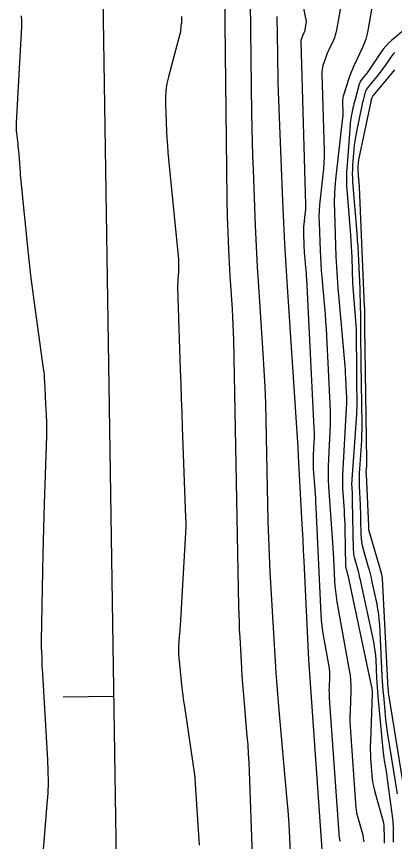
# Model space of a CAD drawing. Extents: x 1768942 to 1774819, y 723037 to 732099.
# Drawn here: x 1770817.1 to 1770861.8, y 724320.1 to 724417.7 of the extents above; entities that cross this region are included whole.
import ezdxf

# ---------------------------------------------------------------- set-up
doc = ezdxf.new("R2010")
doc.units = 0
doc.layers.add('R_Contours', color=7, linetype='Continuous')
doc.layers.add('R_Horz Alg', color=7, linetype='Continuous')

msp = doc.modelspace()

# ---------------------------------------------------------------- linework, layer by layer
at = {"layer": 'R_Contours'}
for points in [[(1770841.546, 724430.622), (1770841.949, 724396.23), (1770841.96, 724395.464), (1770841.977, 724394.697), (1770841.999, 724393.93), (1770842.027, 724393.164), (1770842.147, 724390.099), (1770842.18, 724389.333), (1770842.218, 724388.567), (1770842.261, 724387.801), (1770842.309, 724387.036), (1770842.573, 724383.062), (1770842.628, 724382.144), (1770842.673, 724381.226), (1770842.707, 724380.307), (1770842.73, 724379.388), (1770843.338, 724347.918), (1770843.359, 724346.998), (1770843.39, 724346.079), (1770843.428, 724345.159), (1770843.475, 724344.24), (1770843.677, 724340.565), (1770843.732, 724339.647), (1770843.794, 724338.729), (1770843.865, 724337.811), (1770843.942, 724336.894), (1770844.332, 724332.527), (1770844.417, 724331.493), (1770844.489, 724330.458), (1770844.547, 724329.423), (1770844.591, 724328.386), (1770845.591, 724300.531)], [(1770849.47, 724318.807), (1770849.399, 724320.454), (1770849.308, 724322.1), (1770849.194, 724323.745), (1770849.058, 724325.388), (1770848.107, 724336.055), (1770847.938, 724338.043), (1770847.786, 724340.033), (1770847.651, 724342.023), (1770847.532, 724344.015), (1770847.092, 724351.984), (1770846.991, 724353.977), (1770846.908, 724355.97), (1770846.843, 724357.964), (1770846.795, 724359.959), (1770846.603, 724369.924), (1770846.553, 724371.902), (1770846.48, 724373.879), (1770846.384, 724375.855), (1770846.265, 724377.83), (1770845.697, 724386.383), (1770845.593, 724388.03), (1770845.5, 724389.678), (1770845.419, 724391.326), (1770845.349, 724392.975), (1770845.089, 724399.572), (1770845.03, 724401.221), (1770844.983, 724402.871), (1770844.946, 724404.521), (1770844.921, 724406.171), (1770844.726, 724422.829)], [(1770855.387, 724320.051), (1770855.327, 724320.285), (1770855.279, 724320.52), (1770855.244, 724320.758), (1770855.221, 724320.998), (1770854.102, 724337.06), (1770854.084, 724337.372), (1770854.075, 724337.684), (1770854.073, 724337.996), (1770854.08, 724338.308), (1770854.125, 724339.557), (1770854.128, 724339.869), (1770854.114, 724340.18), (1770854.083, 724340.489), (1770854.036, 724340.797), (1770853.415, 724344.233), (1770853.304, 724344.909), (1770853.215, 724345.588), (1770853.15, 724346.27), (1770853.106, 724346.954), (1770852.519, 724359.543), (1770852.491, 724360.088), (1770852.461, 724360.633), (1770852.427, 724361.178), (1770852.39, 724361.722), (1770852.213, 724364.186), (1770852.191, 724364.588), (1770852.181, 724364.989), (1770852.184, 724365.391), (1770852.199, 724365.792), (1770852.287, 724367.4), (1770852.304, 724367.802), (1770852.31, 724368.203), (1770852.306, 724368.605), (1770852.291, 724369.007), (1770851.398, 724386.65), (1770851.379, 724386.992), (1770851.357, 724387.334), (1770851.331, 724387.676), (1770851.302, 724388.017), (1770851.172, 724389.438), (1770851.146, 724389.751), (1770851.124, 724390.065), (1770851.106, 724390.379), (1770851.093, 724390.693), (1770851.046, 724392.006), (1770851.042, 724392.292), (1770851.048, 724392.578), (1770851.065, 724392.864), (1770851.093, 724393.149), (1770851.229, 724394.289), (1770851.257, 724394.574), (1770851.275, 724394.86), (1770851.283, 724395.146), (1770851.28, 724395.432), (1770850.742, 724414.748), (1770850.743, 724414.812), (1770850.749, 724414.875), (1770850.761, 724414.937), (1770850.778, 724414.998), (1770850.858, 724415.242), (1770850.879, 724415.303), (1770850.902, 724415.363), (1770850.927, 724415.422), (1770850.953, 724415.48), (1770851.113, 724415.821), (1770851.146, 724415.898), (1770851.174, 724415.977), (1770851.197, 724416.057), (1770851.214, 724416.139), (1770851.351, 724416.93), (1770851.358, 724416.975), (1770851.361, 724417.021), (1770851.361, 724417.067), (1770851.357, 724417.113), (1770851.338, 724417.298), (1770851.332, 724417.344), (1770851.326, 724417.39), (1770851.319, 724417.436), (1770851.311, 724417.482), (1770850.6, 724421.26)], [(1770859.5, 724421.057), (1770858.628, 724416.045), (1770858.519, 724415.525), (1770858.377, 724415.015), (1770858.201, 724414.517), (1770857.991, 724414.029), (1770856.976, 724411.869), (1770856.808, 724411.499), (1770856.652, 724411.123), (1770856.508, 724410.743), (1770856.375, 724410.359), (1770855.777, 724408.536), (1770855.707, 724408.285), (1770855.658, 724408.031), (1770855.632, 724407.774), (1770855.628, 724407.514), (1770855.658, 724406.465), (1770855.66, 724406.203), (1770855.653, 724405.942), (1770855.637, 724405.681), (1770855.61, 724405.42), (1770854.863, 724399.116), (1770854.75, 724397.977), (1770854.681, 724396.837), (1770854.656, 724395.695), (1770854.675, 724394.551), (1770854.861, 724389.311), (1770854.914, 724388.057), (1770854.985, 724386.804), (1770855.073, 724385.551), (1770855.178, 724384.3), (1770855.86, 724376.807), (1770855.898, 724376.355), (1770855.933, 724375.902), (1770855.963, 724375.449), (1770855.988, 724374.996), (1770856.08, 724373.182), (1770856.096, 724372.729), (1770856.102, 724372.275), (1770856.095, 724371.822), (1770856.076, 724371.368), (1770855.641, 724363.419), (1770855.62, 724362.894), (1770855.616, 724362.37), (1770855.629, 724361.846), (1770855.658, 724361.322), (1770855.809, 724359.225), (1770855.843, 724358.701), (1770855.87, 724358.177), (1770855.891, 724357.652), (1770855.905, 724357.127), (1770855.994, 724352.708), (1770855.999, 724352.613), (1770856.011, 724352.519), (1770856.028, 724352.425), (1770856.051, 724352.333), (1770856.157, 724351.965), (1770856.183, 724351.872), (1770856.207, 724351.78), (1770856.229, 724351.687), (1770856.25, 724351.593), (1770859.079, 724338.33), (1770859.082, 724338.314), (1770859.084, 724338.298), (1770859.086, 724338.282), (1770859.087, 724338.266), (1770859.09, 724338.201), (1770859.091, 724338.185), (1770859.092, 724338.169), (1770859.093, 724338.153), (1770859.095, 724338.137), (1770859.124, 724337.824), (1770859.128, 724337.766), (1770859.131, 724337.708), (1770859.132, 724337.651), (1770859.13, 724337.593), (1770858.927, 724331.891), (1770858.915, 724331.393), (1770858.917, 724330.895), (1770858.932, 724330.398), (1770858.96, 724329.901), (1770859.099, 724327.912), (1770859.146, 724327.417), (1770859.219, 724326.927), (1770859.317, 724326.441), (1770859.441, 724325.959), (1770860.365, 724322.716), (1770860.429, 724322.465), (1770860.475, 724322.21), (1770860.506, 724321.954), (1770860.52, 724321.694), (1770860.543, 724320.652), (1770860.548, 724320.392), (1770860.55, 724320.132), (1770860.549, 724319.871)], [(1770855.426, 724418.994), (1770854.921, 724416.092), (1770854.858, 724415.791), (1770854.776, 724415.496), (1770854.674, 724415.207), (1770854.552, 724414.925), (1770853.964, 724413.675), (1770853.867, 724413.46), (1770853.777, 724413.243), (1770853.694, 724413.023), (1770853.617, 724412.801), (1770853.323, 724411.905), (1770853.259, 724411.679), (1770853.216, 724411.451), (1770853.193, 724411.22), (1770853.189, 724410.986), (1770853.444, 724401.832), (1770853.451, 724401.116), (1770853.432, 724400.402), (1770853.387, 724399.689), (1770853.316, 724398.977), (1770852.978, 724396.132), (1770852.908, 724395.42), (1770852.865, 724394.708), (1770852.849, 724393.993), (1770852.861, 724393.278), (1770852.977, 724390.002), (1770853.01, 724389.218), (1770853.054, 724388.434), (1770853.109, 724387.651), (1770853.175, 724386.869), (1770853.498, 724383.322), (1770853.571, 724382.47), (1770853.636, 724381.618), (1770853.692, 724380.764), (1770853.739, 724379.91), (1770854.145, 724371.88), (1770854.176, 724371.059), (1770854.185, 724370.239), (1770854.173, 724369.419), (1770854.139, 724368.599), (1770853.959, 724365.319), (1770853.927, 724364.499), (1770853.921, 724363.68), (1770853.941, 724362.86), (1770853.987, 724362.041), (1770854.415, 724356.066), (1770854.459, 724355.429), (1770854.498, 724354.791), (1770854.534, 724354.152), (1770854.566, 724353.514), (1770854.685, 724350.959), (1770854.726, 724350.321), (1770854.787, 724349.686), (1770854.869, 724349.053), (1770854.973, 724348.423), (1770856.432, 724340.355), (1770856.524, 724339.755), (1770856.583, 724339.152), (1770856.611, 724338.548), (1770856.605, 724337.94), (1770856.518, 724335.506), (1770856.504, 724334.898), (1770856.507, 724334.29), (1770856.525, 724333.682), (1770856.559, 724333.075), (1770857.152, 724324.568), (1770857.192, 724324.144), (1770857.255, 724323.725), (1770857.339, 724323.309), (1770857.445, 724322.897), (1770857.913, 724321.256), (1770858.016, 724320.844), (1770858.093, 724320.428), (1770858.143, 724320.007)], [(1770820.137, 724317.66), (1770820.714, 724324.465), (1770820.802, 724325.784), (1770820.842, 724327.105), (1770820.834, 724328.426), (1770820.779, 724329.748), (1770820.131, 724340.529), (1770820.123, 724340.685), (1770820.116, 724340.84), (1770820.112, 724340.996), (1770820.109, 724341.152), (1770820.1, 724341.776), (1770820.098, 724341.932), (1770820.093, 724342.088), (1770820.088, 724342.244), (1770820.08, 724342.399), (1770820.044, 724343.109), (1770820.037, 724343.279), (1770820.033, 724343.45), (1770820.032, 724343.62), (1770820.033, 724343.79), (1770820.236, 724354.15), (1770820.267, 724355.623), (1770820.304, 724357.097), (1770820.345, 724358.57), (1770820.391, 724360.043), (1770820.657, 724368.073), (1770820.666, 724368.476), (1770820.668, 724368.88), (1770820.661, 724369.283), (1770820.647, 724369.687), (1770820.574, 724371.315), (1770820.556, 724371.711), (1770820.538, 724372.107), (1770820.519, 724372.503), (1770820.5, 724372.899), (1770820.423, 724374.483), (1770820.4, 724374.879), (1770820.367, 724375.274), (1770820.326, 724375.668), (1770820.276, 724376.061), (1770819.156, 724384.12), (1770818.959, 724385.595), (1770818.775, 724387.072), (1770818.606, 724388.55), (1770818.451, 724390.03), (1770817.633, 724398.219), (1770817.596, 724398.6), (1770817.562, 724398.982), (1770817.529, 724399.364), (1770817.498, 724399.746), (1770817.37, 724401.418), (1770817.344, 724401.728), (1770817.317, 724402.038), (1770817.287, 724402.347), (1770817.254, 724402.656), (1770817.119, 724403.893), (1770817.091, 724404.202), (1770817.077, 724404.512), (1770817.075, 724404.822), (1770817.085, 724405.132), (1770817.674, 724415.846), (1770817.699, 724416.499), (1770817.703, 724417.153), (1770817.684, 724417.806)], [(1770836.573, 724417.73), (1770836.574, 724417.708), (1770836.582, 724416.89), (1770836.581, 724416.885), (1770836.579, 724416.883), (1770836.576, 724416.882), (1770836.571, 724416.885), (1770836.55, 724416.9), (1770836.545, 724416.902), (1770836.542, 724416.902), (1770836.539, 724416.899), (1770836.538, 724416.894), (1770836.516, 724416.578), (1770836.513, 724416.524), (1770836.509, 724416.469), (1770836.506, 724416.414), (1770836.502, 724416.359), (1770836.483, 724416.048), (1770836.477, 724415.979), (1770836.468, 724415.909), (1770836.455, 724415.841), (1770836.439, 724415.773), (1770835.051, 724410.557), (1770834.872, 724409.766), (1770834.753, 724408.967), (1770834.694, 724408.162), (1770834.696, 724407.351), (1770834.825, 724404.09), (1770834.863, 724403.276), (1770834.913, 724402.462), (1770834.976, 724401.649), (1770835.05, 724400.837), (1770836.23, 724388.953), (1770836.242, 724388.807), (1770836.25, 724388.66), (1770836.253, 724388.514), (1770836.251, 724388.368), (1770836.235, 724387.781), (1770836.231, 724387.635), (1770836.224, 724387.488), (1770836.216, 724387.342), (1770836.206, 724387.195), (1770836.148, 724386.402), (1770836.137, 724386.221), (1770836.131, 724386.04), (1770836.129, 724385.859), (1770836.133, 724385.678), (1770836.439, 724375.879), (1770836.494, 724374.185), (1770836.551, 724372.492), (1770836.61, 724370.798), (1770836.672, 724369.105), (1770837.073, 724358.418), (1770837.077, 724358.326), (1770837.081, 724358.234), (1770837.085, 724358.143), (1770837.089, 724358.051), (1770837.106, 724357.684), (1770837.109, 724357.592), (1770837.11, 724357.501), (1770837.108, 724357.409), (1770837.104, 724357.317), (1770836.412, 724345.594), (1770836.393, 724345.282), (1770836.373, 724344.97), (1770836.352, 724344.658), (1770836.331, 724344.346), (1770836.241, 724343.098), (1770836.226, 724342.786), (1770836.224, 724342.475), (1770836.236, 724342.164), (1770836.262, 724341.853), (1770836.601, 724338.612), (1770836.672, 724337.969), (1770836.75, 724337.327), (1770836.835, 724336.685), (1770836.927, 724336.045), (1770838.13, 724327.948), (1770838.136, 724327.91), (1770838.14, 724327.873), (1770838.144, 724327.835), (1770838.147, 724327.797), (1770838.159, 724327.606), (1770838.164, 724327.53), (1770838.166, 724327.492), (1770838.673, 724319.65)], [(1770847.875, 724417.731), (1770847.927, 724413.273), (1770847.944, 724412.159), (1770847.968, 724411.045), (1770848.001, 724409.931), (1770848.041, 724408.817), (1770848.55, 724395.851), (1770848.658, 724393.32), (1770848.783, 724390.789), (1770848.925, 724388.259), (1770849.085, 724385.73), (1770850.348, 724366.703), (1770850.353, 724366.619), (1770850.357, 724366.535), (1770850.36, 724366.45), (1770850.362, 724366.366), (1770850.368, 724366.029), (1770850.37, 724365.945), (1770850.373, 724365.86), (1770850.377, 724365.776), (1770850.381, 724365.692), (1770850.789, 724358.3), (1770850.857, 724357.04), (1770850.923, 724355.78), (1770850.986, 724354.519), (1770851.046, 724353.259), (1770851.593, 724341.555), (1770851.595, 724341.52), (1770851.598, 724341.485), (1770851.603, 724341.45), (1770851.608, 724341.415), (1770851.64, 724341.238), (1770851.643, 724341.223), (1770851.644, 724341.207), (1770851.645, 724341.191), (1770851.645, 724341.175), (1770851.643, 724341.11), (1770851.642, 724341.094), (1770851.642, 724341.078), (1770851.643, 724341.062), (1770851.644, 724341.046), (1770853.289, 724317.429)], [(1770863.862, 724416.92), (1770861.444, 724414.888), (1770861.084, 724414.563), (1770860.75, 724414.215), (1770860.441, 724413.845), (1770860.158, 724413.451), (1770858.714, 724411.291), (1770858.623, 724411.158), (1770858.528, 724411.028), (1770858.43, 724410.9), (1770858.328, 724410.775), (1770857.912, 724410.281), (1770857.816, 724410.154), (1770857.735, 724410.018), (1770857.67, 724409.875), (1770857.619, 724409.723), (1770857.11, 724407.875), (1770857.044, 724407.629), (1770856.982, 724407.381), (1770856.924, 724407.133), (1770856.87, 724406.884), (1770856.661, 724405.885), (1770856.613, 724405.635), (1770856.574, 724405.384), (1770856.542, 724405.131), (1770856.519, 724404.877), (1770856.163, 724400.211), (1770856.115, 724399.348), (1770856.1, 724398.486), (1770856.119, 724397.623), (1770856.172, 724396.761), (1770856.57, 724391.843), (1770856.62, 724391.177), (1770856.663, 724390.51), (1770856.698, 724389.843), (1770856.725, 724389.176), (1770856.832, 724386.166), (1770856.854, 724385.668), (1770856.882, 724385.171), (1770856.916, 724384.674), (1770856.958, 724384.177), (1770857.139, 724382.192), (1770857.179, 724381.695), (1770857.209, 724381.198), (1770857.228, 724380.7), (1770857.237, 724380.202), (1770857.273, 724375.789), (1770857.277, 724375.358), (1770857.281, 724374.926), (1770857.286, 724374.495), (1770857.292, 724374.064), (1770857.316, 724372.339), (1770857.318, 724371.908), (1770857.31, 724371.477), (1770857.294, 724371.047), (1770857.268, 724370.617), (1770856.728, 724362.894), (1770856.716, 724362.681), (1770856.71, 724362.468), (1770856.711, 724362.255), (1770856.717, 724362.042), (1770856.756, 724361.19), (1770856.765, 724360.976), (1770856.773, 724360.763), (1770856.779, 724360.55), (1770856.784, 724360.337), (1770856.9, 724354.601), (1770856.916, 724354.31), (1770856.95, 724354.022), (1770857.002, 724353.736), (1770857.074, 724353.453), (1770857.397, 724352.328), (1770857.476, 724352.046), (1770857.549, 724351.763), (1770857.617, 724351.479), (1770857.681, 724351.193), (1770859.283, 724343.684), (1770859.384, 724343.156), (1770859.464, 724342.625), (1770859.523, 724342.092), (1770859.561, 724341.556), (1770859.669, 724339.406), (1770859.699, 724338.869), (1770859.735, 724338.332), (1770859.776, 724337.795), (1770859.823, 724337.259), (1770860.412, 724330.924), (1770860.444, 724330.605), (1770860.482, 724330.286), (1770860.526, 724329.968), (1770860.575, 724329.651), (1770860.781, 724328.383), (1770860.831, 724328.066), (1770860.879, 724327.748), (1770860.925, 724327.431), (1770860.967, 724327.112), (1770861.533, 724322.787), (1770861.568, 724322.477), (1770861.593, 724322.167), (1770861.607, 724321.855), (1770861.611, 724321.544), (1770861.607, 724320.295), (1770861.605, 724319.983)], [(1770861.819, 724413.471), (1770861.614, 724413.258), (1770861.425, 724413.031), (1770861.251, 724412.79), (1770860.588, 724411.797), (1770860.418, 724411.551), (1770860.243, 724411.31), (1770860.061, 724411.074), (1770859.872, 724410.843), (1770858.695, 724409.442), (1770858.574, 724409.282), (1770858.473, 724409.112), (1770858.391, 724408.932), (1770858.327, 724408.743), (1770858.112, 724407.963), (1770858.06, 724407.768), (1770858.011, 724407.572), (1770857.965, 724407.375), (1770857.922, 724407.178), (1770857.241, 724403.914), (1770857.151, 724403.44), (1770857.075, 724402.964), (1770857.015, 724402.486), (1770856.971, 724402.006), (1770856.824, 724400.08), (1770856.797, 724399.599), (1770856.789, 724399.118), (1770856.8, 724398.636), (1770856.829, 724398.155), (1770857.321, 724392.084), (1770857.382, 724391.277), (1770857.436, 724390.47), (1770857.483, 724389.662), (1770857.522, 724388.854), (1770857.67, 724385.473), (1770857.698, 724384.738), (1770857.721, 724384.003), (1770857.737, 724383.268), (1770857.746, 724382.532), (1770857.77, 724379.59), (1770857.776, 724378.854), (1770857.784, 724378.119), (1770857.792, 724377.383), (1770857.802, 724376.648), (1770857.903, 724369.449), (1770857.905, 724368.818), (1770857.894, 724368.186), (1770857.87, 724367.555), (1770857.832, 724366.925), (1770857.639, 724364.167), (1770857.611, 724363.654), (1770857.597, 724363.142), (1770857.598, 724362.629), (1770857.614, 724362.115), (1770857.715, 724359.915), (1770857.733, 724359.475), (1770857.749, 724359.036), (1770857.762, 724358.596), (1770857.773, 724358.156), (1770857.808, 724356.395), (1770857.831, 724355.957), (1770857.882, 724355.524), (1770857.962, 724355.094), (1770858.069, 724354.669), (1770858.637, 724352.692), (1770858.769, 724352.22), (1770858.891, 724351.746), (1770859.006, 724351.271), (1770859.112, 724350.793), (1770859.674, 724348.16), (1770859.789, 724347.561), (1770859.88, 724346.957), (1770859.947, 724346.351), (1770859.99, 724345.742), (1770860.297, 724339.644), (1770860.329, 724339.069), (1770860.367, 724338.494), (1770860.412, 724337.919), (1770860.462, 724337.346), (1770860.675, 724335.05), (1770860.733, 724334.477), (1770860.802, 724333.905), (1770860.879, 724333.335), (1770860.967, 724332.765), (1770862.113, 724325.727)], [(1770863.568, 724322.315), (1770861.138, 724337.24), (1770861.116, 724337.381), (1770861.097, 724337.522), (1770861.08, 724337.663), (1770861.066, 724337.805), (1770861.013, 724338.372), (1770861.001, 724338.513), (1770860.99, 724338.655), (1770860.981, 724338.797), (1770860.973, 724338.939), (1770860.356, 724351.184), (1770860.352, 724351.24), (1770860.346, 724351.296), (1770860.338, 724351.351), (1770860.327, 724351.406), (1770860.28, 724351.626), (1770860.268, 724351.681), (1770860.255, 724351.735), (1770860.241, 724351.789), (1770860.226, 724351.843), (1770858.76, 724356.944), (1770858.751, 724356.979), (1770858.745, 724357.015), (1770858.74, 724357.051), (1770858.739, 724357.088), (1770858.736, 724357.235), (1770858.735, 724357.271), (1770858.734, 724357.308), (1770858.732, 724357.345), (1770858.731, 724357.382), (1770858.45, 724363.546), (1770858.446, 724363.681), (1770858.445, 724363.816), (1770858.449, 724363.95), (1770858.456, 724364.085), (1770858.494, 724364.625), (1770858.502, 724364.759), (1770858.507, 724364.894), (1770858.51, 724365.029), (1770858.509, 724365.164), (1770858.289, 724380.893), (1770858.286, 724381.102), (1770858.284, 724381.311), (1770858.282, 724381.52), (1770858.28, 724381.729), (1770858.273, 724382.566), (1770858.27, 724382.775), (1770858.266, 724382.984), (1770858.259, 724383.193), (1770858.251, 724383.401), (1770857.636, 724397.498), (1770857.625, 724397.723), (1770857.612, 724397.949), (1770857.597, 724398.174), (1770857.579, 724398.399), (1770857.486, 724399.549), (1770857.48, 724399.649), (1770857.478, 724399.75), (1770857.48, 724399.85), (1770857.485, 724399.95), (1770857.516, 724400.351), (1770857.525, 724400.451), (1770857.538, 724400.551), (1770857.553, 724400.65), (1770857.572, 724400.748), (1770859.011, 724407.645), (1770859.024, 724407.704), (1770859.038, 724407.763), (1770859.053, 724407.822), (1770859.068, 724407.88), (1770859.133, 724408.114), (1770859.152, 724408.171), (1770859.176, 724408.225), (1770859.207, 724408.276), (1770859.243, 724408.323), (1770861.835, 724411.409)]]:
    msp.add_lwpolyline(points, dxfattribs=at)
at = {"layer": 'R_Horz Alg'}
msp.add_line((1770830.136, 724237.299), (1770821.117, 724822.683), dxfattribs=at)
msp.add_line((1770830.136, 724237.299), (1770821.117, 724822.683), dxfattribs=at)
msp.add_lwpolyline([(1770822.596, 724337.195), (1770828.596, 724337.287)], dxfattribs=at)

doc.saveas('drawing.dxf')
